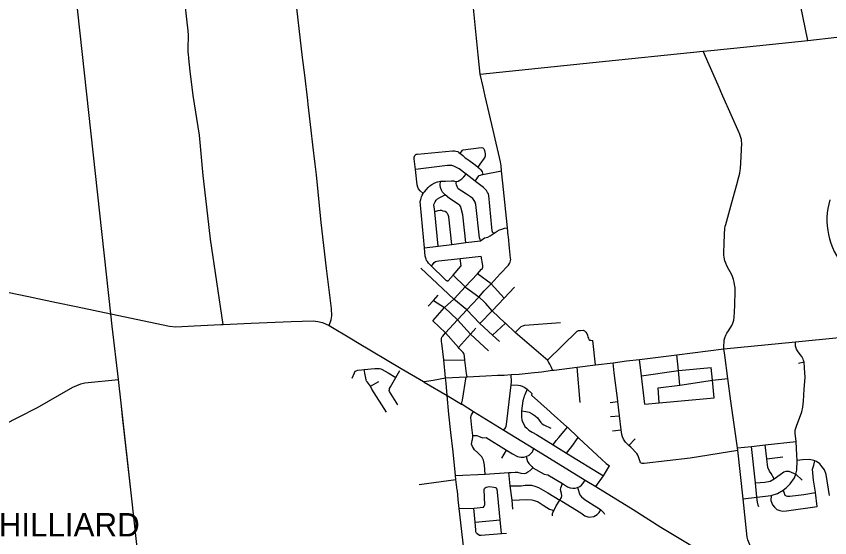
# Model space of a CAD drawing. Extents: x 1729596 to 1934326, y 644115 to 911751.
# Drawn here: x 1774170 to 1791519, y 736619 to 747751 of the extents above; entities that cross this region are included whole.
import ezdxf

# ---------------------------------------------------------------- set-up
doc = ezdxf.new("R2010")
doc.units = 0
for name, color, linetype in [('GM_X_City_Street', 7, 'Continuous'), ('GM_X_Corporation_Text', 7, 'Continuous'), ('GM_X_County_Road', 7, 'Continuous'), ('GM_X_Interstate_Shield', 7, 'Continuous'), ('GM_X_Township', 7, 'Continuous')]:
    doc.layers.add(name, color=color, linetype=linetype)

msp = doc.modelspace()

# ---------------------------------------------------------------- linework, layer by layer
at = {"layer": 'GM_X_City_Street'}
for points in [[(1791053, 747236), (1790795, 748482), (1790636, 749145), (1790366, 750322), (1790258, 750829)], [(1780386, 745952), (1780326, 746496), (1780278, 746873), (1780110, 748302)], [(1784024, 746925), (1783922, 747924)], [(1788984, 747019), (1789748, 747100), (1791053, 747236), (1791674, 747305), (1791851, 747324), (1792005, 747346), (1792082, 747361)], [(1784125, 746247), (1784066, 746512), (1784024, 746925)], [(1786470, 746760), (1788821, 747002), (1788984, 747019)], [(1789587, 745259), (1789418, 745644), (1789241, 746043), (1789138, 746282), (1788949, 746713), (1788821, 747002)], [(1778583, 741171), (1778314, 742993), (1778256, 743487), (1778154, 744352), (1778076, 745215), (1777945, 746060), (1777881, 746581), (1777851, 746848), (1777849, 746874)], [(1784066, 746512), (1786470, 746760)], [(1784663, 743073), (1784646, 743232), (1784590, 743780), (1784547, 744188), (1784519, 744449), (1784510, 744556), (1784498, 744642), (1784340, 745319), (1784171, 746044), (1784125, 746247)], [(1789260, 740650), (1789261, 740716), (1789266, 740798), (1789270, 740835), (1789282, 740883), (1789304, 740944), (1789328, 740988), (1789358, 741036), (1789382, 741068), (1789411, 741112), (1789434, 741151), (1789455, 741197), (1789474, 741263), (1789484, 741323), (1789494, 741574), (1789505, 741891), (1789502, 741951), (1789490, 742024), (1789480, 742078), (1789465, 742134), (1789444, 742193), (1789421, 742247), (1789366, 742347), (1789325, 742422), (1789303, 742478), (1789284, 742530), (1789271, 742608), (1789264, 742652), (1789262, 742717), (1789269, 742889), (1789277, 743106), (1789282, 743211), (1789290, 743268), (1789300, 743306), (1789430, 743776), (1789536, 744162), (1789582, 744320), (1789601, 744402), (1789612, 744460), (1789616, 744502), (1789626, 744623), (1789634, 744898), (1789641, 745046), (1789640, 745078), (1789637, 745123), (1789617, 745184), (1789592, 745247), (1789587, 745259)], [(1782674, 744775), (1782700, 744805), (1782724, 744807), (1783475, 744877), (1783515, 744877), (1783545, 744873), (1783589, 744862), (1783611, 744842), (1783639, 744823), (1783651, 744816), (1783697, 744778), (1783745, 744730), (1783781, 744704), (1783825, 744676), (1783929, 744600), (1783991, 744548), (1784012, 744531), (1784051, 744502), (1784075, 744470), (1784103, 744432), (1784124, 744371)], [(1783639, 744823), (1783688, 744892), (1783700, 744896), (1784082, 744947), (1784118, 744941), (1784142, 744921), (1784150, 744903), (1784156, 744887), (1784170, 744813), (1784170, 744793), (1784170, 744781), (1784172, 744767), (1784162, 744743), (1784150, 744723), (1784055, 744596), (1784041, 744572), (1784012, 744531)], [(1782846, 743969), (1782781, 744025), (1782749, 744065), (1782733, 744099), (1782723, 744151), (1782682, 744478), (1782654, 744707), (1782656, 744745), (1782674, 744775)], [(1780840, 741152), (1780885, 741268), (1780902, 741353), (1780890, 741510), (1780785, 742367), (1780672, 743350), (1780570, 744366), (1780544, 744593)], [(1784366, 743124), (1784333, 743130), (1784321, 743168), (1784313, 743238), (1784252, 743923), (1784242, 743957), (1784223, 743991), (1784201, 744033), (1784133, 744097), (1783961, 744221), (1783954, 744227), (1783768, 744378), (1783617, 744495), (1783503, 744553), (1783463, 744565), (1783421, 744568), (1783367, 744568), (1782682, 744478)], [(1783954, 744227), (1783991, 744283), (1784017, 744313), (1784045, 744348), (1784069, 744360), (1784109, 744370), (1784124, 744371), (1784519, 744449)], [(1783360, 742104), (1783344, 742104), (1783298, 742152), (1783024, 742419), (1782960, 742482), (1782938, 742516), (1782920, 742540), (1782912, 742568), (1782892, 742630), (1782875, 742806), (1782790, 743717), (1782786, 743793), (1782798, 743837), (1782814, 743893), (1782830, 743933), (1782846, 743969), (1782850, 743976), (1782878, 744006), (1782917, 744054), (1782955, 744098), (1782989, 744132), (1783031, 744162), (1783097, 744197), (1783157, 744215), (1783215, 744227), (1783323, 744229), (1783449, 744241), (1783495, 744240), (1783535, 744224), (1783559, 744222), (1783593, 744232), (1783631, 744252), (1783674, 744278), (1783718, 744322), (1783768, 744378)], [(1783759, 742920), (1783693, 743515), (1783661, 743647), (1783655, 743681), (1783633, 743709), (1783597, 743739), (1783409, 743861), (1783314, 743942), (1783263, 743997), (1783241, 744039), (1783220, 744095), (1783210, 744147), (1783215, 744227)], [(1784069, 742960), (1784066, 742984), (1784052, 743024), (1783968, 743736), (1783958, 743782), (1783936, 743818), (1783904, 743858), (1783860, 743896), (1783774, 743950), (1783674, 744014), (1783598, 744070), (1783576, 744114), (1783560, 744152), (1783554, 744180), (1783559, 744222)], [(1783170, 742844), (1783094, 743579), (1783087, 743643), (1783077, 743717), (1783081, 743748), (1783103, 743792), (1783127, 743826), (1783157, 743850), (1783203, 743880), (1783314, 743942)], [(1783458, 742881), (1783393, 743468), (1783383, 743510), (1783367, 743538), (1783345, 743560), (1783315, 743580), (1783273, 743592), (1783245, 743606), (1783213, 743604), (1783163, 743597), (1783142, 743591), (1783094, 743579)], [(1782875, 742806), (1783170, 742844), (1783458, 742881), (1783759, 742920), (1784069, 742960), (1784157, 743024), (1784230, 743038), (1784279, 743064), (1784366, 743124), (1784425, 743164), (1784474, 743190), (1784526, 743208), (1784581, 743224), (1784646, 743232)], [(1784713, 742544), (1784715, 742556), (1784712, 742589), (1784692, 742798), (1784667, 743040), (1784663, 743073)], [(1783024, 742419), (1783086, 742495), (1783112, 742513), (1783139, 742525), (1783179, 742529), (1783639, 742582), (1784086, 742633)], [(1783360, 742104), (1783384, 742102), (1783490, 742224), (1783653, 742414), (1783657, 742426), (1783639, 742582)], [(1784024, 741742), (1784039, 741757), (1784152, 741888), (1784296, 742040), (1784490, 742251), (1784666, 742441), (1784690, 742475), (1784706, 742502), (1784712, 742527), (1784713, 742544)], [(1784115, 742372), (1784116, 742374), (1784121, 742393), (1784119, 742433), (1784086, 742633)], [(1784473, 740807), (1784330, 740941), (1784058, 741195), (1783782, 741484), (1783505, 741711), (1782800, 742370)], [(1783519, 741727), (1783745, 741972), (1784007, 742256), (1784095, 742351), (1784115, 742369), (1784115, 742372)], [(1783748, 741969), (1783745, 741972), (1783490, 742224)], [(1784578, 741736), (1784296, 742040), (1784007, 742256)], [(1784041, 741756), (1784039, 741757), (1783754, 741963), (1783748, 741969)], [(1784058, 741195), (1784317, 741465), (1784578, 741736), (1784799, 741966)], [(1782958, 741560), (1783067, 741685), (1783165, 741797)], [(1783055, 741247), (1783305, 741531), (1783505, 741711), (1783519, 741727)], [(1783067, 741685), (1783305, 741531), (1783584, 741270), (1783857, 740964), (1784245, 740610)], [(1783588, 741275), (1783782, 741484), (1784024, 741742)], [(1784154, 741649), (1784041, 741756)], [(1775031, 741641), (1775451, 741553), (1775814, 741476), (1776185, 741398)], [(1785609, 740195), (1785585, 740255), (1785552, 740324), (1785528, 740363), (1785497, 740407), (1785458, 740448), (1785411, 740491), (1784809, 741002), (1784605, 741196), (1784600, 741200), (1784317, 741465), (1784185, 741621), (1784154, 741649)], [(1776185, 741398), (1777436, 741136), (1777570, 741122), (1777965, 741145), (1778532, 741169)], [(1778532, 741169), (1778583, 741171)], [(1778583, 741171), (1778583, 741171), (1779177, 741197), (1780031, 741233), (1780501, 741247), (1780603, 741237), (1780699, 741213), (1780840, 741152), (1781322, 740862)], [(1783713, 740554), (1783701, 740572), (1783685, 740590), (1783655, 740622), (1783617, 740662), (1783600, 740677), (1783325, 740990), (1783055, 741247)], [(1783245, 740770), (1783241, 740799), (1783238, 740847), (1783240, 740873), (1783247, 740899), (1783267, 740924), (1783325, 740990), (1783584, 741270), (1783588, 741275)], [(1784330, 740941), (1784605, 741196)], [(1784809, 741002), (1784904, 741096), (1784940, 741131), (1784972, 741145), (1785014, 741157), (1785779, 741217)], [(1783600, 740677), (1783857, 740964), (1783969, 741090)], [(1785497, 740407), (1786131, 741030), (1786159, 741044), (1786207, 741046), (1786259, 741048), (1786287, 741038), (1786317, 741008), (1786337, 740978), (1786351, 740940), (1786359, 740904), (1786371, 740876), (1786379, 740852), (1786397, 740838), (1786423, 740834), (1786467, 740828)], [(1781322, 740862), (1781449, 740786), (1782379, 740229), (1782853, 739951), (1782870, 739941)], [(1785644, 740199), (1786132, 740262), (1786526, 740311), (1786898, 740356), (1787185, 740392), (1787465, 740426), (1788258, 740523), (1789260, 740650), (1790792, 740800), (1791719, 740894), (1791786, 740901)], [(1786526, 740311), (1786467, 740828)], [(1783357, 739658), (1783337, 739918), (1783327, 740035), (1783286, 740416), (1783245, 740770)], [(1790330, 735859), (1790292, 735892), (1790145, 736005), (1790050, 736089), (1789991, 736157), (1789940, 736221), (1789885, 736311), (1789842, 736402), (1789813, 736469), (1789773, 736577), (1789761, 736632), (1789673, 737452), (1789559, 738488), (1789553, 738537), (1789407, 739533), (1789344, 740018), (1789285, 740516), (1789260, 740650)], [(1789673, 737452), (1789966, 737487), (1790268, 737519), (1790402, 737566), (1790524, 737637), (1790600, 737694), (1790675, 737769), (1790766, 737899), (1790797, 737979), (1790821, 738059), (1790823, 738271), (1790819, 738382), (1790805, 738673), (1790781, 738852), (1790783, 738914), (1790811, 738998), (1790921, 739307), (1790947, 739405), (1790960, 739531), (1790977, 739792), (1790992, 740041), (1790981, 740243), (1790973, 740376), (1790962, 740406), (1790952, 740434), (1790924, 740487), (1790891, 740533), (1790830, 740607), (1790808, 740647), (1790790, 740710), (1790792, 740800)], [(1783790, 740053), (1783775, 740124), (1783736, 740410), (1783729, 740488), (1783725, 740536), (1783713, 740554)], [(1788323, 739877), (1788292, 740192), (1788258, 740523)], [(1783286, 740416), (1783736, 740410)], [(1787491, 738215), (1787475, 738237), (1787441, 738349), (1787429, 738379), (1787406, 738414), (1787276, 738552), (1787237, 738589), (1787161, 738659), (1787121, 738720), (1787097, 738772), (1787088, 738820), (1787078, 738876), (1787073, 738920), (1787037, 739224), (1787002, 739524), (1787001, 739539), (1786923, 740139), (1786898, 740356)], [(1787578, 739470), (1787507, 740074), (1787465, 740426)], [(1790856, 740345), (1790973, 740376)], [(1781331, 740026), (1781382, 740142), (1781396, 740173), (1781418, 740185), (1781458, 740193), (1781530, 740201), (1781590, 740207), (1781814, 740230), (1781880, 740232), (1781917, 740230), (1781947, 740224), (1781977, 740210), (1782099, 740138), (1782266, 740041)], [(1782065, 739302), (1781755, 739793), (1781722, 739856), (1781660, 739937), (1781640, 739965), (1781634, 739989), (1781622, 740023), (1781610, 740095), (1781590, 740207)], [(1782305, 739455), (1782132, 739744), (1782126, 739762), (1782130, 739782), (1782130, 739806), (1782148, 739838), (1782266, 740041), (1782354, 740192)], [(1784435, 740086), (1784577, 740092), (1784725, 740101), (1784894, 740113), (1785149, 740136), (1785373, 740164), (1785609, 740195), (1785644, 740199)], [(1786197, 739508), (1786132, 740262)], [(1787507, 740074), (1788292, 740192), (1788987, 740253)], [(1789054, 739605), (1789019, 739980), (1788987, 740253)], [(1781722, 739856), (1781904, 739953)], [(1782853, 739951), (1782917, 739961), (1783059, 739982), (1783327, 740035)], [(1782870, 739941), (1783357, 739658)], [(1783327, 740035), (1783764, 740051), (1783790, 740053), (1784182, 740073), (1784435, 740086)], [(1783669, 739473), (1783687, 739559), (1783764, 740051)], [(1784567, 738918), (1784601, 738966), (1784616, 738998), (1784628, 739040), (1784727, 739885), (1784729, 739946), (1784725, 740101)], [(1787883, 739498), (1787860, 739820), (1788323, 739877), (1789019, 739980), (1789344, 740018)], [(1784727, 739885), (1784877, 739873), (1784914, 739866), (1784957, 739853), (1785015, 739826), (1785069, 739790), (1785168, 739698), (1785161, 739666), (1785560, 739305)], [(1785069, 739790), (1785017, 739667), (1785001, 739641), (1784993, 739613), (1784977, 739545), (1784948, 739327), (1784944, 739296), (1784948, 739236), (1784944, 739190), (1784954, 739138), (1784970, 739092), (1784992, 739046), (1785020, 738996), (1785062, 738958), (1785102, 738914), (1785170, 738870), (1785262, 738822), (1785621, 738602), (1785906, 738428), (1786694, 737944)], [(1783577, 737618), (1783575, 737634), (1783548, 737860), (1783541, 737951), (1783486, 738450), (1783440, 738864), (1783398, 739257), (1783357, 739658)], [(1783357, 739658), (1783669, 739473), (1783677, 739468)], [(1787578, 739470), (1787883, 739498), (1789054, 739605)], [(1783677, 739468), (1783922, 739315), (1784567, 738918), (1785211, 738522), (1786306, 737848), (1786531, 737713), (1787324, 737219), (1787916, 736848), (1788483, 736500), (1788730, 736352), (1788792, 736319), (1789122, 736169), (1789347, 736074), (1789742, 735899), (1790034, 735782), (1790159, 735738)], [(1786833, 739505), (1787002, 739524)], [(1783897, 738719), (1783898, 738722), (1783908, 738760), (1783906, 738804), (1783883, 738975), (1783867, 739185), (1783870, 739220), (1783882, 739245), (1783922, 739315)], [(1784948, 739327), (1785036, 739311), (1785110, 739297), (1785176, 739267), (1785238, 739221), (1785286, 739179), (1785324, 739129), (1785356, 739079), (1785384, 739049), (1785420, 739029), (1785568, 738957)], [(1785560, 739305), (1785579, 739288), (1785915, 738984), (1785923, 738977), (1786154, 738761), (1786171, 738745), (1786659, 738292)], [(1776628, 737517), (1776438, 739206)], [(1786847, 739208), (1787037, 739224)], [(1785621, 738602), (1785688, 738697), (1785740, 738761), (1785856, 738894), (1785923, 738977)], [(1786886, 738901), (1787073, 738920)], [(1783906, 738804), (1783956, 738804), (1783990, 738802), (1784030, 738790), (1784112, 738751), (1784194, 738758), (1784623, 738489), (1784755, 738410), (1784860, 738354), (1784931, 738339), (1784995, 738341), (1785046, 738351), (1785108, 738385), (1785154, 738427), (1785181, 738454), (1785211, 738522)], [(1785906, 738428), (1785988, 738532), (1786038, 738598), (1786116, 738708), (1786154, 738761)], [(1787237, 738589), (1787367, 738729)], [(1784171, 737977), (1784155, 738171), (1784132, 738274), (1784096, 738344), (1784066, 738385), (1784011, 738429), (1783941, 738497), (1783897, 738570), (1783882, 738618), (1783884, 738654), (1783892, 738696), (1783897, 738719)], [(1789553, 738537), (1789852, 738568), (1790142, 738600), (1790805, 738673)], [(1790006, 737278), (1789990, 737318), (1789978, 737381), (1789966, 737487), (1789935, 737792), (1789852, 738568)], [(1790337, 737879), (1790270, 737993), (1790234, 738039), (1790201, 738117), (1790175, 738306), (1790142, 738600)], [(1784526, 738321), (1784623, 738489)], [(1787491, 738215), (1787511, 738208), (1787559, 738212), (1788545, 738323), (1789559, 738488)], [(1785046, 738351), (1785070, 738250), (1785103, 738206)], [(1785103, 738206), (1785113, 738192), (1785135, 738170), (1785163, 738141), (1785186, 738115), (1785189, 738111), (1785249, 738079), (1785366, 738014), (1785432, 737978), (1785507, 737964), (1785822, 737775), (1785929, 737706), (1785983, 737684), (1786037, 737675), (1786090, 737676), (1786139, 737690), (1786186, 737713), (1786227, 737743), (1786264, 737781), (1786306, 737848)], [(1786659, 738292), (1786661, 738289), (1786750, 738207), (1786824, 738157)], [(1790175, 738306), (1790522, 738348)], [(1791517, 737523), (1791441, 737970), (1791411, 738069), (1791353, 738143), (1791306, 738194), (1791238, 738250), (1791202, 738263), (1791180, 738270), (1791086, 738289), (1790940, 738283), (1790823, 738271)], [(1791252, 737289), (1791214, 737585), (1791213, 737592), (1791174, 737847), (1791157, 738004), (1791153, 738086), (1791178, 738170), (1791202, 738263)], [(1783541, 737951), (1784171, 737977), (1784672, 738009), (1784727, 738013), (1784813, 738018), (1784857, 738016), (1784932, 737996), (1785006, 737988), (1785038, 737998), (1785081, 738023), (1785127, 738055), (1785186, 738115)], [(1786531, 737713), (1786694, 737944), (1786824, 738157)], [(1789935, 737792), (1790134, 737806), (1790252, 737828), (1790337, 737879), (1790461, 737966), (1790539, 738023), (1790593, 738039), (1790644, 738040), (1790797, 737979)], [(1782760, 737756), (1783548, 737860)], [(1784759, 737230), (1784744, 737419), (1784707, 737724), (1784672, 738009)], [(1790797, 737979), (1790930, 737850)], [(1783617, 737244), (1783929, 737252), (1784138, 737275), (1784150, 737293), (1784164, 737321), (1784147, 737646), (1784157, 737670), (1784167, 737686), (1784195, 737700), (1784261, 737714), (1784357, 737701), (1784389, 737693), (1784405, 737685)], [(1784519, 736707), (1784491, 736999), (1784443, 737522), (1784429, 737657), (1784405, 737685)], [(1784707, 737724), (1784833, 737725), (1784941, 737727), (1785021, 737739), (1785095, 737744), (1785161, 737738), (1785229, 737722), (1785311, 737689), (1785504, 737576), (1785766, 737423), (1785808, 737399), (1786208, 737154), (1786298, 737088), (1786380, 737057), (1786488, 737071), (1786558, 737113), (1786602, 737157), (1786637, 737215)], [(1785606, 737086), (1785604, 737135), (1785611, 737157), (1785632, 737196), (1785685, 737297), (1785766, 737423), (1785800, 737481), (1785808, 737513), (1785800, 737561), (1785777, 737644), (1785785, 737686), (1785822, 737775)], [(1786139, 737690), (1786186, 737532), (1786228, 737489), (1786306, 737429), (1786549, 737275), (1786629, 737223), (1786637, 737215), (1786658, 737195), (1786698, 737154), (1786718, 737120)], [(1776955, 734518), (1776883, 735163), (1776797, 735932), (1776733, 736538), (1776628, 737517)], [(1783907, 735770), (1783901, 735778), (1783851, 735862), (1783810, 735946), (1783788, 736004), (1783777, 736040), (1783749, 736133), (1783739, 736193), (1783675, 736751), (1783617, 737244), (1783594, 737433), (1783577, 737618)], [(1790268, 737519), (1790264, 737417), (1790298, 737325), (1790338, 737269), (1790394, 737224), (1790455, 737200), (1790517, 737190), (1790595, 737193), (1791252, 737289)], [(1790524, 737637), (1790565, 737530), (1790593, 737514), (1790621, 737506), (1790669, 737504), (1790967, 737543), (1791214, 737585)], [(1784744, 737419), (1785062, 737436), (1785166, 737427), (1785214, 737415), (1785298, 737383), (1785409, 737314), (1785483, 737267), (1785545, 737231), (1785591, 737213), (1785632, 737196)], [(1784001, 736708), (1783987, 736716), (1783975, 736742), (1783971, 736790), (1783956, 736954), (1783929, 737252)], [(1783956, 736954), (1784491, 736999)], [(1784001, 736708), (1784051, 736673), (1784087, 736675), (1784519, 736707), (1784625, 736715)]]:
    msp.add_lwpolyline(points, dxfattribs=at)
at = {"layer": 'GM_X_County_Road'}
for points in [[(1777838, 747032), (1777838, 747047), (1777844, 747345), (1777839, 747438), (1777665, 748948), (1777658, 749009), (1777657, 749027)], [(1777849, 746874), (1777844, 746922), (1777838, 746997), (1777838, 747032)], [(1780544, 744593), (1780497, 745003), (1780461, 745318), (1780396, 745868), (1780386, 745952)], [(1759009, 743729), (1759094, 743725), (1759344, 743705), (1759750, 743647), (1760757, 743508), (1761841, 743352), (1762831, 743141), (1763747, 742984), (1765092, 742758), (1766553, 742527), (1767540, 742406), (1768597, 742273), (1770323, 742056), (1770821, 742006), (1771263, 741969), (1772237, 741956), (1773210, 741980), (1773404, 741976), (1773460, 741972), (1773557, 741957), (1773983, 741863), (1774429, 741768), (1775031, 741641)], [(1776438, 739206), (1776406, 739489), (1776347, 739997), (1776216, 741134), (1776185, 741398)], [(1772978, 738561), (1773120, 738644), (1773682, 738923), (1774202, 739185), (1774621, 739399), (1775376, 739831), (1775549, 739905), (1775634, 739927), (1776347, 739997)]]:
    msp.add_lwpolyline(points, dxfattribs=at)
at = {"layer": 'GM_X_Interstate_Shield'}
msp.add_ellipse((1793803, 743405), major_axis=(2344, 0), ratio=0.8, start_param=2.911027, end_param=4.511031, dxfattribs=at)
at = {"layer": 'GM_X_Township'}
msp.add_lwpolyline([(1778112, 721526), (1778045, 722532), (1777898, 724773), (1777691, 727884), (1777565, 729305), (1777437, 730152), (1776883, 735163), (1776797, 735932), (1776733, 736538), (1776628, 737517), (1776406, 739489), (1776347, 739997), (1776216, 741134), (1776185, 741398), (1775388, 748700)], dxfattribs=at)

# ---------------------------------------------------------------- texts
at = {"layer": 'GM_X_Corporation_Text'}
msp.add_text('HILLIARD', height=500, rotation=0, dxfattribs=at).set_placement((1773795, 736647))

doc.saveas('drawing.dxf')
